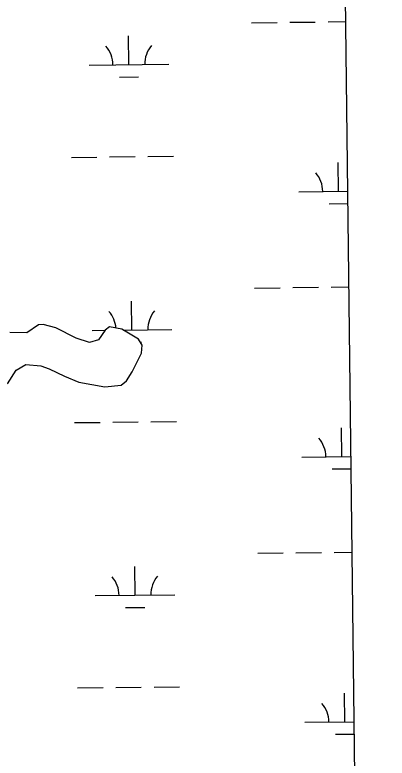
# Model space of a CAD drawing. Extents: x 3684037 to 3722149, y 433263 to 459021.
# Drawn here: x 3719459 to 3719927, y 449261 to 450193 of the extents above; entities that cross this region are included whole.
import ezdxf

# ---------------------------------------------------------------- set-up
doc = ezdxf.new("R2010")
doc.units = 0
for name, color, linetype in [('V-GRID-FRAM', 7, 'Continuous'), ('V-TOPO-SHOR', 7, 'Continuous'), ('V-WETL-SWMP', 7, 'Continuous')]:
    doc.layers.add(name, color=color, linetype=linetype)

msp = doc.modelspace()

# ---------------------------------------------------------------- linework, layer by layer
at = {"layer": 'V-GRID-FRAM'}
msp.add_lwpolyline([(3688058.95, 456858.86), (3719789.33, 457228.09), (3720008.82, 439046.89), (3688262.58, 438677.48), (3688058.95, 456858.86)], dxfattribs=at)
at = {"layer": 'V-TOPO-SHOR'}
for p, q in [((3719489.32, 449804.35), (3719474.66, 449794.65)), ((3719494.97, 449804.72), (3719489.32, 449804.35)), ((3719510.75, 449800.69), (3719494.97, 449804.72)), ((3719536.38, 449787.64), (3719510.75, 449800.69)), ((3719572.88, 449797.92), (3719564.49, 449785.49)), ((3719578.15, 449801.88), (3719572.88, 449797.92)), ((3719593.68, 449798.88), (3719578.15, 449801.88)), ((3719614.69, 449786.49), (3719593.68, 449798.88)), ((3719474.66, 449794.65), (3719453.09, 449794.72)), ((3719553.18, 449782.45), (3719536.38, 449787.64)), ((3719564.49, 449785.49), (3719553.18, 449782.45)), ((3719619.29, 449779.03), (3719614.69, 449786.49)), ((3719618.48, 449768.89), (3719619.29, 449779.03)), ((3719612.67, 449757.09), (3719618.48, 449768.89)), ((3719460.89, 449747.45), (3719473.24, 449754.85)), ((3719473.24, 449754.85), (3719492.24, 449753.12)), ((3719492.24, 449753.12), (3719502.37, 449749.24)), ((3719606.47, 449745.69), (3719612.67, 449757.09)), ((3719450.31, 449730.54), (3719460.89, 449747.45)), ((3719502.37, 449749.24), (3719521.85, 449740.06)), ((3719521.85, 449740.06), (3719539.93, 449732.55)), ((3719599.37, 449734.29), (3719606.47, 449745.69)), ((3719539.93, 449732.55), (3719572.26, 449726.54)), ((3719592.93, 449728.79), (3719599.37, 449734.29)), ((3719572.26, 449726.54), (3719592.93, 449728.79))]:
    msp.add_line(p, q, dxfattribs=at)
at = {"layer": 'V-WETL-SWMP'}
for p, q in [((3719851.47, 452080.9), (3719906.28, 447540.43)), ((3719756.49, 450183.3), (3719788.48, 450183.67)), ((3719804.48, 450183.86), (3719836.48, 450184.23)), ((3719852.48, 450184.42), (3719874.36, 450184.67)), ((3719602.49, 450130.76), (3719602.08, 450166.76)), ((3719552.5, 450130.18), (3719652.49, 450131.34)), ((3719590.67, 450115.19), (3719614.67, 450115.47)), ((3719530.43, 450014.48), (3719562.43, 450014.86)), ((3719578.43, 450015.04), (3719610.43, 450015.42)), ((3719626.43, 450015.6), (3719658.43, 450015.97)), ((3719865.8, 449971.95), (3719865.38, 450007.95)), ((3719815.8, 449971.37), (3719876.92, 449972.08)), ((3719853.98, 449956.38), (3719877.11, 449956.65)), ((3719856.35, 449851.76), (3719878.37, 449852.02)), ((3719760.36, 449850.65), (3719792.35, 449851.02)), ((3719808.35, 449851.21), (3719840.35, 449851.58)), ((3719606.37, 449798.11), (3719605.95, 449834.11)), ((3719489.32, 449804.35), (3719474.66, 449794.65)), ((3719494.97, 449804.72), (3719489.32, 449804.35)), ((3719510.75, 449800.69), (3719494.97, 449804.72)), ((3719536.38, 449787.64), (3719510.75, 449800.69)), ((3719556.37, 449797.53), (3719572.74, 449797.72)), ((3719572.88, 449797.92), (3719564.49, 449785.49)), ((3719578.15, 449801.88), (3719572.88, 449797.92)), ((3719593.68, 449798.88), (3719578.15, 449801.88)), ((3719614.69, 449786.49), (3719593.68, 449798.88)), ((3719595.2, 449797.98), (3719656.36, 449798.69)), ((3719474.66, 449794.65), (3719453.09, 449794.72)), ((3719553.18, 449782.45), (3719536.38, 449787.64)), ((3719564.49, 449785.49), (3719553.18, 449782.45)), ((3719619.29, 449779.03), (3719614.69, 449786.49)), ((3719616.96, 449782.8), (3719618.54, 449782.82)), ((3719618.48, 449768.89), (3719619.29, 449779.03)), ((3719612.67, 449757.09), (3719618.48, 449768.89)), ((3719460.89, 449747.45), (3719473.24, 449754.85)), ((3719473.24, 449754.85), (3719492.24, 449753.12)), ((3719492.24, 449753.12), (3719502.37, 449749.24)), ((3719606.47, 449745.69), (3719612.67, 449757.09)), ((3719450.31, 449730.54), (3719460.89, 449747.45)), ((3719502.37, 449749.24), (3719521.85, 449740.06)), ((3719521.85, 449740.06), (3719539.93, 449732.55)), ((3719599.37, 449734.29), (3719606.47, 449745.69)), ((3719539.93, 449732.55), (3719572.26, 449726.54)), ((3719592.93, 449728.79), (3719599.37, 449734.29)), ((3719572.26, 449726.54), (3719592.93, 449728.79)), ((3719534.31, 449681.83), (3719566.3, 449682.2)), ((3719582.3, 449682.39), (3719614.3, 449682.76)), ((3719630.3, 449682.95), (3719662.3, 449683.32)), ((3719869.67, 449639.3), (3719869.25, 449675.3)), ((3719819.67, 449638.72), (3719880.94, 449639.43)), ((3719857.85, 449623.73), (3719881.13, 449624)), ((3719764.23, 449518), (3719796.22, 449518.37)), ((3719812.22, 449518.55), (3719844.22, 449518.93)), ((3719860.22, 449519.11), (3719882.39, 449519.37)), ((3719610.24, 449465.46), (3719609.82, 449501.46)), ((3719560.24, 449464.88), (3719660.23, 449466.04)), ((3719598.42, 449449.89), (3719622.41, 449450.17)), ((3719538.18, 449349.18), (3719570.17, 449349.55)), ((3719586.17, 449349.74), (3719618.17, 449350.11)), ((3719634.17, 449350.3), (3719666.17, 449350.67)), ((3719873.54, 449306.65), (3719873.12, 449342.65)), ((3719823.54, 449306.07), (3719884.96, 449306.78)), ((3719861.72, 449291.08), (3719885.14, 449291.35))]:
    msp.add_line(p, q, dxfattribs=at)
for centre, start, end in [((3719547.25, 450130.59), 359.89487, 41.43853), ((3719657.73, 450131.88), 139.89486, 181.43852), ((3719810.55, 449971.79), 359.89487, 41.43853), ((3719551.12, 449797.94), 3.84791, 41.43853), ((3719661.6, 449799.23), 139.89486, 181.43852), ((3719814.42, 449639.13), 359.89487, 41.43853), ((3719554.99, 449465.29), 359.89487, 41.43853), ((3719665.47, 449466.58), 139.89486, 181.43852), ((3719818.29, 449306.48), 359.89487, 41.43853)]:
    msp.add_arc(centre, 35.25, start, end, dxfattribs=at)

doc.saveas('drawing.dxf')
